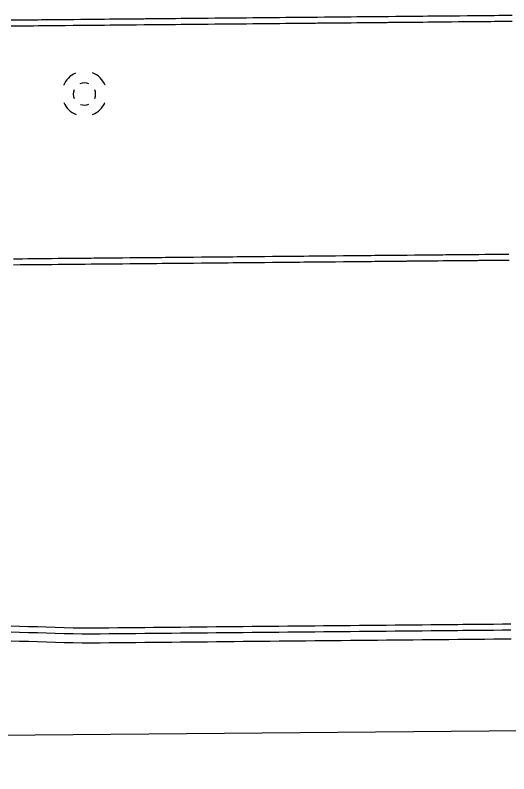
# Model space of a CAD drawing. Extents: x 2145380 to 2157287, y 139568 to 149130.
# Drawn here: x 2148969.9 to 2149025.1, y 143114.2 to 143199 of the extents above; entities that cross this region are included whole.
import ezdxf

# ---------------------------------------------------------------- set-up
doc = ezdxf.new("R2010")
doc.units = 0
for name, color, linetype in [('PR_PREVIOUSLY CONSTRUCTED', 7, 'Continuous'), ('TOPO_Asphalt', 7, 'Continuous'), ('TOPO_DRAIN_Manhole', 7, 'Continuous')]:
    doc.layers.add(name, color=color, linetype=linetype)

# ---------------------------------------------------------------- blocks, each defined once
blk = doc.blocks.new('MHEXST')
at = {"layer": 'TOPO_DRAIN_Manhole'}
for centre, radius, start, end in [((-0.14, 0.26), 12.7, 112.9748, 158.2636), ((-0.14, 0.26), 12.7, 22.0744, 68.6991), ((-0.08, 0.11), 6.35, 66.1941, 113.691), ((-0.08, 0.11), 6.35, 157.9722, 204.161), ((-0.08, 0.11), 6.35, 336.8023, 21.4046), ((-0.14, 0.26), 12.7, 202.6921, 248.1938), ((-0.08, 0.11), 6.35, 248.5791, 293.1995), ((-0.14, 0.26), 12.7, 291.7963, 337.3032)]:
    blk.add_arc(centre, radius, start, end, dxfattribs=at)

msp = doc.modelspace()

# ---------------------------------------------------------------- linework, layer by layer
at = {"layer": 'PR_PREVIOUSLY CONSTRUCTED'}
for points in [[(2148969.448, 143198.459), (2148970.181, 143198.466), (2148970.448, 143198.468), (2148971.062, 143198.474), (2148971.448, 143198.478), (2148971.944, 143198.483), (2148972.447, 143198.487), (2148972.825, 143198.491), (2148973.447, 143198.497), (2148973.707, 143198.499), (2148974.447, 143198.506), (2148974.588, 143198.508), (2148975.447, 143198.516), (2148975.47, 143198.516), (2148976.351, 143198.524), (2148976.447, 143198.525), (2148977.232, 143198.533), (2148977.447, 143198.535), (2148978.114, 143198.541), (2148978.447, 143198.544), (2148978.995, 143198.549), (2148979.447, 143198.554), (2148979.877, 143198.558), (2148980.447, 143198.563), (2148980.758, 143198.566), (2148981.447, 143198.573), (2148981.64, 143198.574), (2148982.447, 143198.582), (2148982.521, 143198.583), (2148983.403, 143198.591), (2148983.447, 143198.592), (2148984.284, 143198.599), (2148984.447, 143198.601), (2148985.165, 143198.608), (2148985.447, 143198.611), (2148986.047, 143198.616), (2148986.447, 143198.62), (2148986.928, 143198.625), (2148987.447, 143198.629), (2148987.81, 143198.633), (2148988.447, 143198.639), (2148988.691, 143198.641), (2148989.447, 143198.648), (2148989.573, 143198.65), (2148990.447, 143198.658), (2148990.454, 143198.658), (2148991.336, 143198.666), (2148991.447, 143198.667), (2148992.217, 143198.675), (2148992.447, 143198.677), (2148993.098, 143198.683), (2148993.447, 143198.686), (2148993.98, 143198.691), (2148994.446, 143198.696), (2148994.861, 143198.7), (2148995.446, 143198.705), (2148995.743, 143198.708), (2148996.446, 143198.715), (2148996.624, 143198.716), (2148997.446, 143198.724), (2148997.506, 143198.725), (2148998.387, 143198.733), (2148998.446, 143198.734), (2148999.268, 143198.742), (2148999.446, 143198.743), (2149000.15, 143198.75), (2149000.446, 143198.753), (2149001.031, 143198.758), (2149001.446, 143198.762), (2149001.913, 143198.767), (2149002.446, 143198.772), (2149002.794, 143198.775), (2149003.446, 143198.781), (2149003.676, 143198.783), (2149004.446, 143198.791), (2149004.557, 143198.792), (2149005.439, 143198.8), (2149005.446, 143198.8), (2149006.32, 143198.808), (2149006.446, 143198.81), (2149007.201, 143198.817), (2149007.446, 143198.819), (2149008.083, 143198.825), (2149008.446, 143198.829), (2149008.964, 143198.833), (2149009.446, 143198.838), (2149009.846, 143198.842), (2149010.446, 143198.848), (2149010.727, 143198.85), (2149011.286, 143198.855), (2149011.446, 143198.857), (2149011.609, 143198.859), (2149012.446, 143198.866), (2149012.49, 143198.867), (2149013.372, 143198.875), (2149013.446, 143198.876), (2149014.253, 143198.884), (2149014.446, 143198.885), (2149015.134, 143198.892), (2149015.446, 143198.895), (2149016.016, 143198.9), (2149016.445, 143198.904), (2149016.897, 143198.909), (2149017.445, 143198.914), (2149017.779, 143198.917), (2149018.445, 143198.923), (2149018.66, 143198.925), (2149019.445, 143198.933), (2149019.542, 143198.934), (2149020.423, 143198.942), (2149020.445, 143198.942), (2149021.305, 143198.95), (2149021.445, 143198.952), (2149022.186, 143198.959), (2149022.445, 143198.961), (2149023.067, 143198.967), (2149023.445, 143198.971), (2149023.949, 143198.976), (2149024.445, 143198.98), (2149024.83, 143198.984), (2149025.445, 143198.99)], [(2148969.454, 143197.791), (2148970.187, 143197.798), (2148970.454, 143197.801), (2148971.069, 143197.807), (2148971.454, 143197.81), (2148971.95, 143197.815), (2148972.454, 143197.82), (2148972.832, 143197.823), (2148973.454, 143197.829), (2148973.713, 143197.832), (2148974.454, 143197.839), (2148974.594, 143197.84), (2148975.454, 143197.848), (2148975.476, 143197.848), (2148976.357, 143197.857), (2148976.454, 143197.858), (2148977.239, 143197.865), (2148977.454, 143197.867), (2148978.12, 143197.873), (2148978.454, 143197.877), (2148979.002, 143197.882), (2148979.453, 143197.886), (2148979.883, 143197.89), (2148980.453, 143197.895), (2148980.765, 143197.898), (2148981.453, 143197.905), (2148981.646, 143197.907), (2148982.453, 143197.914), (2148982.527, 143197.915), (2148983.409, 143197.924), (2148983.453, 143197.924), (2148984.29, 143197.932), (2148984.453, 143197.933), (2148985.172, 143197.94), (2148985.453, 143197.943), (2148986.053, 143197.949), (2148986.453, 143197.952), (2148986.935, 143197.957), (2148987.453, 143197.962), (2148987.816, 143197.965), (2148988.453, 143197.971), (2148988.698, 143197.974), (2148989.453, 143197.981), (2148989.579, 143197.982), (2148990.453, 143197.99), (2148990.46, 143197.99), (2148991.342, 143197.999), (2148991.453, 143198), (2148992.223, 143198.007), (2148992.453, 143198.009), (2148993.105, 143198.015), (2148993.453, 143198.019), (2148993.986, 143198.024), (2148994.453, 143198.028), (2148994.868, 143198.032), (2148995.453, 143198.038), (2148995.749, 143198.04), (2148996.453, 143198.047), (2148996.63, 143198.049), (2148997.453, 143198.057), (2148997.512, 143198.057), (2148998.393, 143198.066), (2148998.453, 143198.066), (2148999.275, 143198.074), (2148999.453, 143198.076), (2149000.156, 143198.082), (2149000.453, 143198.085), (2149001.038, 143198.091), (2149001.452, 143198.095), (2149001.919, 143198.099), (2149002.452, 143198.104), (2149002.801, 143198.107), (2149003.452, 143198.114), (2149003.682, 143198.116), (2149004.452, 143198.123), (2149004.563, 143198.124), (2149005.445, 143198.132), (2149005.452, 143198.132), (2149006.326, 143198.141), (2149006.452, 143198.142), (2149007.208, 143198.149), (2149007.452, 143198.151), (2149008.089, 143198.157), (2149008.452, 143198.161), (2149008.971, 143198.166), (2149009.452, 143198.17), (2149009.852, 143198.174), (2149010.452, 143198.18), (2149010.734, 143198.183), (2149011.292, 143198.188), (2149011.452, 143198.189), (2149011.615, 143198.191), (2149012.452, 143198.199), (2149012.496, 143198.199), (2149013.378, 143198.208), (2149013.452, 143198.208), (2149014.259, 143198.216), (2149014.452, 143198.218), (2149015.141, 143198.224), (2149015.452, 143198.227), (2149016.022, 143198.233), (2149016.452, 143198.237), (2149016.904, 143198.241), (2149017.452, 143198.246), (2149017.785, 143198.249), (2149018.452, 143198.256), (2149018.667, 143198.258), (2149019.452, 143198.265), (2149019.548, 143198.266), (2149020.429, 143198.274), (2149020.452, 143198.275), (2149021.311, 143198.283), (2149021.452, 143198.284), (2149022.192, 143198.291), (2149022.452, 143198.294), (2149023.074, 143198.3), (2149023.452, 143198.303), (2149023.955, 143198.308), (2149024.451, 143198.313), (2149024.837, 143198.316), (2149025.451, 143198.322)], [(2148969.701, 143171.772), (2148970.434, 143171.779), (2148970.701, 143171.782), (2148971.315, 143171.788), (2148971.701, 143171.791), (2148972.197, 143171.796), (2148972.7, 143171.801), (2148973.078, 143171.804), (2148973.7, 143171.81), (2148973.96, 143171.813), (2148974.7, 143171.82), (2148974.841, 143171.821), (2148975.7, 143171.829), (2148975.723, 143171.829), (2148976.604, 143171.838), (2148976.7, 143171.839), (2148977.485, 143171.846), (2148977.7, 143171.848), (2148978.367, 143171.855), (2148978.7, 143171.858), (2148979.248, 143171.863), (2148979.7, 143171.867), (2148980.13, 143171.871), (2148980.7, 143171.877), (2148981.011, 143171.88), (2148981.7, 143171.886), (2148981.893, 143171.888), (2148982.7, 143171.896), (2148982.774, 143171.896), (2148983.656, 143171.905), (2148983.7, 143171.905), (2148984.537, 143171.913), (2148984.7, 143171.915), (2148985.418, 143171.921), (2148985.7, 143171.924), (2148986.3, 143171.93), (2148986.7, 143171.934), (2148987.181, 143171.938), (2148987.7, 143171.943), (2148988.063, 143171.946), (2148988.7, 143171.952), (2148988.944, 143171.955), (2148989.7, 143171.962), (2148989.826, 143171.963), (2148990.7, 143171.971), (2148990.707, 143171.972), (2148991.588, 143171.98), (2148991.7, 143171.981), (2148992.47, 143171.988), (2148992.7, 143171.99), (2148993.351, 143171.997), (2148993.7, 143172), (2148994.233, 143172.005), (2148994.699, 143172.009), (2148995.114, 143172.013), (2148995.699, 143172.019), (2148995.996, 143172.022), (2148996.699, 143172.028), (2148996.877, 143172.03), (2148997.699, 143172.038), (2148997.759, 143172.038), (2148998.64, 143172.047), (2148998.699, 143172.047), (2148999.521, 143172.055), (2148999.699, 143172.057), (2149000.403, 143172.063), (2149000.699, 143172.066), (2149001.284, 143172.072), (2149001.699, 143172.076), (2149002.166, 143172.08), (2149002.699, 143172.085), (2149003.047, 143172.089), (2149003.699, 143172.095), (2149003.929, 143172.097), (2149004.699, 143172.104), (2149004.81, 143172.105), (2149005.692, 143172.114), (2149005.699, 143172.114), (2149006.573, 143172.122), (2149006.699, 143172.123), (2149007.454, 143172.13), (2149007.699, 143172.133), (2149008.336, 143172.139), (2149008.699, 143172.142), (2149009.217, 143172.147), (2149009.699, 143172.152), (2149010.099, 143172.155), (2149010.699, 143172.161), (2149010.98, 143172.164), (2149011.539, 143172.169), (2149011.699, 143172.171), (2149011.862, 143172.172), (2149012.699, 143172.18), (2149012.743, 143172.18), (2149013.625, 143172.189), (2149013.699, 143172.189), (2149014.506, 143172.197), (2149014.699, 143172.199), (2149015.387, 143172.205), (2149015.699, 143172.208), (2149016.269, 143172.214), (2149016.698, 143172.218), (2149017.15, 143172.222), (2149017.698, 143172.227), (2149018.032, 143172.231), (2149018.698, 143172.237), (2149018.913, 143172.239), (2149019.698, 143172.246), (2149019.795, 143172.247), (2149020.676, 143172.256), (2149020.698, 143172.256), (2149021.558, 143172.264), (2149021.698, 143172.265), (2149022.439, 143172.272), (2149022.698, 143172.275), (2149023.32, 143172.281), (2149023.698, 143172.284), (2149024.202, 143172.289), (2149024.698, 143172.294), (2149025.083, 143172.297)], [(2148969.707, 143171.105), (2148970.44, 143171.112), (2148970.707, 143171.114), (2148971.322, 143171.12), (2148971.707, 143171.124), (2148972.203, 143171.128), (2148972.707, 143171.133), (2148973.085, 143171.137), (2148973.707, 143171.143), (2148973.966, 143171.145), (2148974.707, 143171.152), (2148974.847, 143171.153), (2148975.707, 143171.162), (2148975.729, 143171.162), (2148976.61, 143171.17), (2148976.707, 143171.171), (2148977.492, 143171.179), (2148977.707, 143171.181), (2148978.373, 143171.187), (2148978.707, 143171.19), (2148979.255, 143171.195), (2148979.706, 143171.2), (2148980.136, 143171.204), (2148980.706, 143171.209), (2148981.018, 143171.212), (2148981.706, 143171.218), (2148981.899, 143171.22), (2148982.706, 143171.228), (2148982.78, 143171.229), (2148983.662, 143171.237), (2148983.706, 143171.237), (2148984.543, 143171.245), (2148984.706, 143171.247), (2148985.425, 143171.254), (2148985.706, 143171.256), (2148986.306, 143171.262), (2148986.706, 143171.266), (2148987.188, 143171.27), (2148987.706, 143171.275), (2148988.069, 143171.279), (2148988.706, 143171.285), (2148988.951, 143171.287), (2148989.706, 143171.294), (2148989.832, 143171.296), (2148990.706, 143171.304), (2148990.713, 143171.304), (2148991.595, 143171.312), (2148991.706, 143171.313), (2148992.476, 143171.321), (2148992.706, 143171.323), (2148993.358, 143171.329), (2148993.706, 143171.332), (2148994.239, 143171.337), (2148994.706, 143171.342), (2148995.121, 143171.346), (2148995.706, 143171.351), (2148996.002, 143171.354), (2148996.706, 143171.361), (2148996.883, 143171.362), (2148997.706, 143171.37), (2148997.765, 143171.371), (2148998.646, 143171.379), (2148998.706, 143171.38), (2148999.528, 143171.387), (2148999.706, 143171.389), (2149000.409, 143171.396), (2149000.706, 143171.399), (2149001.291, 143171.404), (2149001.705, 143171.408), (2149002.172, 143171.413), (2149002.705, 143171.418), (2149003.054, 143171.421), (2149003.705, 143171.427), (2149003.935, 143171.429), (2149004.705, 143171.437), (2149004.816, 143171.438), (2149005.698, 143171.446), (2149005.705, 143171.446), (2149006.579, 143171.454), (2149006.705, 143171.455), (2149007.461, 143171.463), (2149007.705, 143171.465), (2149008.342, 143171.471), (2149008.705, 143171.474), (2149009.224, 143171.479), (2149009.705, 143171.484), (2149010.105, 143171.488), (2149010.705, 143171.493), (2149010.987, 143171.496), (2149011.545, 143171.501), (2149011.705, 143171.503), (2149011.868, 143171.504), (2149012.705, 143171.512), (2149012.749, 143171.513), (2149013.631, 143171.521), (2149013.705, 143171.522), (2149014.512, 143171.53), (2149014.705, 143171.531), (2149015.394, 143171.538), (2149015.705, 143171.541), (2149016.275, 143171.546), (2149016.705, 143171.55), (2149017.157, 143171.555), (2149017.705, 143171.56), (2149018.038, 143171.563), (2149018.705, 143171.569), (2149018.92, 143171.571), (2149019.705, 143171.579), (2149019.801, 143171.58), (2149020.682, 143171.588), (2149020.705, 143171.588), (2149021.564, 143171.596), (2149021.705, 143171.598), (2149022.445, 143171.605), (2149022.705, 143171.607), (2149023.327, 143171.613), (2149023.704, 143171.617), (2149024.208, 143171.621), (2149024.704, 143171.626), (2149025.09, 143171.63)], [(2148969.438, 143130.751), (2148970.364, 143130.724), (2148971.364, 143130.695), (2148972.364, 143130.666), (2148973.365, 143130.637), (2148974.365, 143130.608), (2148975.365, 143130.579), (2148976.366, 143130.55), (2148977.366, 143130.521), (2148978.366, 143130.53), (2148979.366, 143130.54), (2148980.366, 143130.549), (2148981.366, 143130.559), (2148982.366, 143130.568), (2148983.366, 143130.578), (2148984.366, 143130.587), (2148985.366, 143130.597), (2148986.366, 143130.606), (2148987.366, 143130.616), (2148988.365, 143130.625), (2148989.365, 143130.635), (2148990.365, 143130.644), (2148991.365, 143130.654), (2148992.365, 143130.663), (2148993.365, 143130.673), (2148994.365, 143130.682), (2148995.365, 143130.691), (2148996.365, 143130.701), (2148997.365, 143130.71), (2148998.365, 143130.72), (2148999.365, 143130.729), (2149000.365, 143130.739), (2149001.365, 143130.748), (2149002.365, 143130.758), (2149003.365, 143130.767), (2149004.365, 143130.777), (2149005.365, 143130.786), (2149006.365, 143130.796), (2149007.365, 143130.805), (2149008.365, 143130.815), (2149009.365, 143130.824), (2149009.703, 143130.827), (2149010.364, 143130.834), (2149011.364, 143130.843), (2149012.364, 143130.853), (2149013.364, 143130.862), (2149014.364, 143130.872), (2149015.364, 143130.881), (2149016.364, 143130.891), (2149016.748, 143130.894), (2149017.364, 143130.9), (2149018.364, 143130.91), (2149019.364, 143130.919), (2149019.911, 143130.924), (2149020.364, 143130.928), (2149021.364, 143130.938), (2149022.223, 143130.946), (2149022.364, 143130.947), (2149023.364, 143130.957), (2149024.364, 143130.966), (2149025.301, 143130.975)], [(2148969.444, 143130.083), (2148970.37, 143130.056), (2148971.37, 143130.027), (2148972.371, 143129.998), (2148973.371, 143129.969), (2148974.371, 143129.94), (2148975.372, 143129.911), (2148976.372, 143129.882), (2148977.372, 143129.853), (2148978.372, 143129.863), (2148979.372, 143129.872), (2148980.372, 143129.882), (2148981.372, 143129.891), (2148982.372, 143129.901), (2148983.372, 143129.91), (2148984.372, 143129.92), (2148985.372, 143129.929), (2148986.372, 143129.939), (2148987.372, 143129.948), (2148988.372, 143129.957), (2148989.372, 143129.967), (2148990.372, 143129.976), (2148991.372, 143129.986), (2148992.372, 143129.995), (2148993.372, 143130.005), (2148994.372, 143130.014), (2148995.371, 143130.024), (2148996.371, 143130.033), (2148997.371, 143130.043), (2148998.371, 143130.052), (2148999.371, 143130.062), (2149000.371, 143130.071), (2149001.371, 143130.081), (2149002.371, 143130.09), (2149003.371, 143130.1), (2149004.371, 143130.109), (2149005.371, 143130.119), (2149006.371, 143130.128), (2149007.371, 143130.138), (2149008.371, 143130.147), (2149009.371, 143130.157), (2149009.709, 143130.16), (2149010.371, 143130.166), (2149011.371, 143130.176), (2149012.371, 143130.185), (2149013.371, 143130.194), (2149014.371, 143130.204), (2149015.371, 143130.213), (2149016.371, 143130.223), (2149016.755, 143130.227), (2149017.371, 143130.232), (2149018.37, 143130.242), (2149019.37, 143130.251), (2149019.918, 143130.257), (2149020.37, 143130.261), (2149021.37, 143130.27), (2149022.23, 143130.278), (2149022.37, 143130.28), (2149023.37, 143130.289), (2149024.37, 143130.299), (2149025.307, 143130.308)], [(2148969.454, 143129.083), (2148970.38, 143129.056), (2148971.38, 143129.027), (2148972.38, 143128.998), (2148973.381, 143128.969), (2148974.381, 143128.94), (2148975.381, 143128.911), (2148976.381, 143128.882), (2148977.382, 143128.853), (2148978.382, 143128.863), (2148979.382, 143128.872), (2148980.382, 143128.882), (2148981.382, 143128.891), (2148982.382, 143128.901), (2148983.382, 143128.91), (2148984.381, 143128.92), (2148985.381, 143128.929), (2148986.381, 143128.939), (2148987.381, 143128.948), (2148988.381, 143128.958), (2148989.381, 143128.967), (2148990.381, 143128.976), (2148991.381, 143128.986), (2148992.381, 143128.995), (2148993.381, 143129.005), (2148994.381, 143129.014), (2148995.381, 143129.024), (2148996.381, 143129.033), (2148997.381, 143129.043), (2148998.381, 143129.052), (2148999.381, 143129.062), (2149000.381, 143129.071), (2149001.381, 143129.081), (2149002.381, 143129.09), (2149003.381, 143129.1), (2149004.381, 143129.109), (2149005.381, 143129.119), (2149006.38, 143129.128), (2149007.38, 143129.138), (2149008.38, 143129.147), (2149009.38, 143129.157), (2149009.718, 143129.16), (2149010.38, 143129.166), (2149011.38, 143129.176), (2149012.38, 143129.185), (2149013.38, 143129.195), (2149014.38, 143129.204), (2149015.38, 143129.213), (2149016.38, 143129.223), (2149016.764, 143129.227), (2149017.38, 143129.232), (2149018.38, 143129.242), (2149019.38, 143129.251), (2149019.927, 143129.257), (2149020.38, 143129.261), (2149021.38, 143129.27), (2149022.239, 143129.279), (2149022.38, 143129.28), (2149023.38, 143129.289), (2149024.38, 143129.299), (2149025.317, 143129.308)]]:
    msp.add_lwpolyline(points, dxfattribs=at)
at = {"layer": 'TOPO_Asphalt'}
msp.add_line((2148481.839, 143114.219), (2149187.711, 143120.476), dxfattribs=at)

# ---------------------------------------------------------------- block references
at = {"layer": 'TOPO_DRAIN_Manhole', "xscale": 0.19685000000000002, "yscale": 0.19685000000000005}
msp.add_blockref('MHEXST', (2148977.647, 143190.163), dxfattribs=at)

doc.saveas('drawing.dxf')
